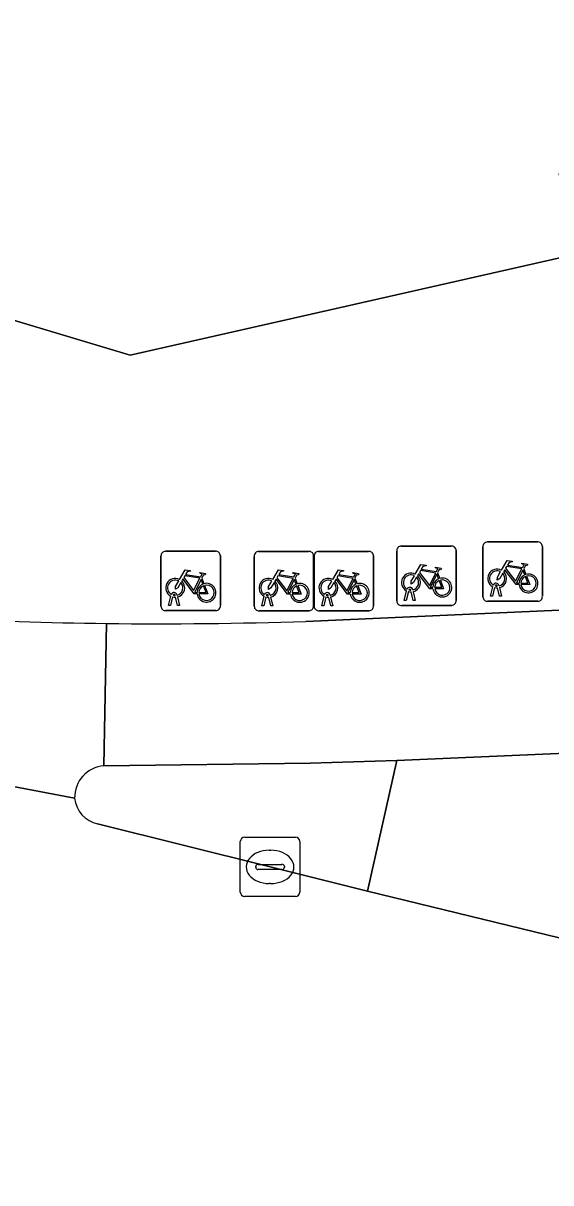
# Model space of a CAD drawing. Extents: x 161772 to 163126, y 383092 to 383917.
# Drawn here: x 163067.55 to 163076.43, y 383642.24 to 383661.77 of the extents above; entities that cross this region are included whole.
import ezdxf

# ---------------------------------------------------------------- set-up
doc = ezdxf.new("R2010")
doc.units = 0
for name, color, linetype in [('IMGEO_Fietsenrek', 7, 'Continuous'), ('IMGEO_Fietspad_gesloten', 7, 'Continuous'), ('IMGEO_Kolk', 7, 'Continuous'), ('IMGEO_Pand', 7, 'Continuous'), ('IMGEO_Rijbaan_lokaal_gesloten', 7, 'Continuous'), ('IMGEO_Verkeerseiland_groen', 7, 'Continuous'), ('IMGEO_Verkeerseiland_open', 7, 'Continuous'), ('IMGEO_Voetpad_open', 7, 'Continuous')]:
    doc.layers.add(name, color=color, linetype=linetype)

msp = doc.modelspace()

# ---------------------------------------------------------------- linework, layer by layer
at = {"layer": 'IMGEO_Fietsenrek'}
for p, q in [((163073.908, 383652.963), (163074.749, 383652.963)), ((163074.749, 383652.963), (163073.908, 383652.963)), ((163074.833, 383652.888), (163074.833, 383652.047)), ((163074.833, 383652.047), (163074.833, 383652.888)), ((163075.284, 383652.107), (163075.284, 383652.948)), ((163075.284, 383652.948), (163075.284, 383652.107)), ((163075.359, 383653.032), (163076.2, 383653.032)), ((163076.2, 383653.032), (163075.359, 383653.032)), ((163076.284, 383652.957), (163076.284, 383652.116)), ((163076.284, 383652.116), (163076.284, 383652.957)), ((163069.865, 383651.95), (163069.865, 383652.791)), ((163069.865, 383652.791), (163069.865, 383651.95)), ((163069.94, 383652.875), (163070.781, 383652.875)), ((163070.781, 383652.875), (163069.94, 383652.875)), ((163070.865, 383652.8), (163070.865, 383651.959)), ((163070.865, 383651.959), (163070.865, 383652.8)), ((163071.434, 383651.948), (163071.434, 383652.789)), ((163071.434, 383652.789), (163071.434, 383651.948)), ((163071.509, 383652.873), (163072.35, 383652.873)), ((163072.35, 383652.873), (163071.509, 383652.873)), ((163072.434, 383652.798), (163072.434, 383651.957)), ((163072.434, 383651.957), (163072.434, 383652.798)), ((163072.443, 383651.948), (163072.443, 383652.789)), ((163072.443, 383652.789), (163072.443, 383651.948)), ((163072.518, 383652.873), (163073.359, 383652.873)), ((163073.359, 383652.873), (163072.518, 383652.873)), ((163073.443, 383652.798), (163073.443, 383651.957)), ((163073.443, 383651.957), (163073.443, 383652.798)), ((163073.833, 383652.038), (163073.833, 383652.879)), ((163073.833, 383652.879), (163073.833, 383652.038)), ((163074.52, 383652.512), (163074.556, 383652.417)), ((163075.971, 383652.581), (163076.007, 383652.486)), ((163070.552, 383652.424), (163070.588, 383652.329)), ((163072.121, 383652.422), (163072.157, 383652.327)), ((163073.13, 383652.422), (163073.166, 383652.327)), ((163075.553, 383652.299), (163075.554, 383652.292)), ((163069.992, 383651.959), (163070.031, 383652.119)), ((163070.061, 383652.107), (163070.026, 383651.959)), ((163070.103, 383652.131), (163070.102, 383652.135)), ((163070.134, 383652.142), (163070.135, 383652.135)), ((163070.142, 383652.105), (163070.177, 383651.959)), ((163071.561, 383651.957), (163071.6, 383652.117)), ((163071.63, 383652.105), (163071.595, 383651.957)), ((163071.672, 383652.129), (163071.671, 383652.133)), ((163071.703, 383652.14), (163071.704, 383652.133)), ((163071.711, 383652.103), (163071.746, 383651.957)), ((163072.57, 383651.957), (163072.609, 383652.117)), ((163072.639, 383652.105), (163072.604, 383651.957)), ((163072.681, 383652.129), (163072.68, 383652.133)), ((163072.712, 383652.14), (163072.713, 383652.133)), ((163072.72, 383652.103), (163072.755, 383651.957)), ((163073.96, 383652.047), (163073.999, 383652.207)), ((163074.029, 383652.195), (163073.994, 383652.047)), ((163074.071, 383652.219), (163074.07, 383652.223)), ((163074.112, 383652.047), (163074.078, 383652.189)), ((163074.102, 383652.23), (163074.103, 383652.223)), ((163074.11, 383652.193), (163074.145, 383652.047)), ((163075.411, 383652.116), (163075.45, 383652.276)), ((163075.445, 383652.116), (163075.411, 383652.116)), ((163075.48, 383652.264), (163075.445, 383652.116)), ((163075.522, 383652.288), (163075.521, 383652.292)), ((163075.563, 383652.116), (163075.529, 383652.258)), ((163075.561, 383652.262), (163075.596, 383652.116)), ((163075.596, 383652.116), (163075.563, 383652.116)), ((163070.026, 383651.959), (163069.992, 383651.959)), ((163070.144, 383651.959), (163070.11, 383652.101)), ((163070.177, 383651.959), (163070.144, 383651.959)), ((163071.595, 383651.957), (163071.561, 383651.957)), ((163071.713, 383651.957), (163071.679, 383652.099)), ((163071.746, 383651.957), (163071.713, 383651.957)), ((163072.604, 383651.957), (163072.57, 383651.957)), ((163072.722, 383651.957), (163072.688, 383652.099)), ((163072.755, 383651.957), (163072.722, 383651.957)), ((163074.758, 383651.963), (163073.917, 383651.963)), ((163073.917, 383651.963), (163074.758, 383651.963)), ((163073.994, 383652.047), (163073.96, 383652.047)), ((163074.145, 383652.047), (163074.112, 383652.047)), ((163076.209, 383652.032), (163075.368, 383652.032)), ((163075.368, 383652.032), (163076.209, 383652.032)), ((163070.79, 383651.875), (163069.949, 383651.875)), ((163069.949, 383651.875), (163070.79, 383651.875)), ((163072.359, 383651.873), (163071.518, 383651.873)), ((163071.518, 383651.873), (163072.359, 383651.873)), ((163073.368, 383651.873), (163072.527, 383651.873)), ((163072.527, 383651.873), (163073.368, 383651.873))]:
    msp.add_line(p, q, dxfattribs=at)
for points in [[(163075.597, 383652.558), (163075.692, 383652.722), (163075.778, 383652.708), (163075.78, 383652.699), (163075.724, 383652.688), (163075.697, 383652.643), (163075.953, 383652.602)], [(163070.178, 383652.401), (163070.273, 383652.565), (163070.359, 383652.551), (163070.361, 383652.542), (163070.305, 383652.531), (163070.278, 383652.486), (163070.534, 383652.445)], [(163070.534, 383652.445), (163070.559, 383652.494), (163070.553, 383652.498), (163070.53, 383652.502), (163070.518, 383652.509), (163070.517, 383652.512), (163070.519, 383652.517), (163070.614, 383652.502), (163070.616, 383652.492), (163070.606, 383652.479), (163070.594, 383652.473), (163070.58, 383652.479), (163070.552, 383652.424)], [(163071.747, 383652.399), (163071.842, 383652.563), (163071.928, 383652.549), (163071.93, 383652.54), (163071.874, 383652.529), (163071.847, 383652.484), (163072.103, 383652.443)], [(163072.103, 383652.443), (163072.128, 383652.492), (163072.122, 383652.496), (163072.099, 383652.5), (163072.087, 383652.507), (163072.086, 383652.51), (163072.088, 383652.515), (163072.183, 383652.5), (163072.185, 383652.49), (163072.175, 383652.477), (163072.163, 383652.471), (163072.149, 383652.477), (163072.121, 383652.422)], [(163072.756, 383652.399), (163072.851, 383652.563), (163072.937, 383652.549), (163072.939, 383652.54), (163072.883, 383652.529), (163072.856, 383652.484), (163073.112, 383652.443)], [(163073.112, 383652.443), (163073.137, 383652.492), (163073.131, 383652.496), (163073.108, 383652.5), (163073.096, 383652.507), (163073.095, 383652.51), (163073.097, 383652.515), (163073.192, 383652.5), (163073.194, 383652.49), (163073.184, 383652.477), (163073.172, 383652.471), (163073.158, 383652.477), (163073.13, 383652.422)], [(163074.146, 383652.489), (163074.241, 383652.653), (163074.327, 383652.639), (163074.329, 383652.63), (163074.273, 383652.619), (163074.246, 383652.574), (163074.502, 383652.533)], [(163074.442, 383652.245), (163074.392, 383652.245), (163074.201, 383652.496), (163074.182, 383652.464)], [(163074.489, 383652.508), (163074.232, 383652.549), (163074.215, 383652.52), (163074.382, 383652.3), (163074.489, 383652.508)], [(163074.502, 383652.533), (163074.527, 383652.582), (163074.521, 383652.586), (163074.498, 383652.59), (163074.486, 383652.597), (163074.485, 383652.6), (163074.487, 383652.605), (163074.582, 383652.59), (163074.584, 383652.58), (163074.574, 383652.567), (163074.562, 383652.561), (163074.548, 383652.567), (163074.52, 383652.512)], [(163075.618, 383652.506), (163075.566, 383652.416), (163075.526, 383652.391), (163075.527, 383652.438), (163075.582, 383652.532)], [(163075.893, 383652.314), (163075.843, 383652.314), (163075.652, 383652.565), (163075.633, 383652.533)], [(163075.94, 383652.577), (163075.683, 383652.618), (163075.666, 383652.589), (163075.833, 383652.369), (163075.94, 383652.577)], [(163075.988, 383652.479), (163075.958, 383652.556), (163075.849, 383652.338), (163075.892, 383652.338)], [(163075.953, 383652.602), (163075.978, 383652.651), (163075.972, 383652.655), (163075.949, 383652.659), (163075.937, 383652.666), (163075.936, 383652.669), (163075.938, 383652.674), (163076.033, 383652.659), (163076.035, 383652.649), (163076.025, 383652.636), (163076.013, 383652.63), (163075.999, 383652.636), (163075.971, 383652.581)], [(163070.199, 383652.349), (163070.147, 383652.259), (163070.107, 383652.234), (163070.108, 383652.281), (163070.163, 383652.375)], [(163070.474, 383652.157), (163070.424, 383652.157), (163070.233, 383652.408), (163070.214, 383652.376)], [(163070.521, 383652.42), (163070.264, 383652.461), (163070.247, 383652.432), (163070.414, 383652.212), (163070.521, 383652.42)], [(163070.569, 383652.322), (163070.539, 383652.399), (163070.43, 383652.181), (163070.473, 383652.181)], [(163070.599, 383652.301), (163070.654, 383652.156), (163070.504, 383652.156)], [(163071.768, 383652.347), (163071.716, 383652.257), (163071.676, 383652.232), (163071.677, 383652.279), (163071.732, 383652.373)], [(163072.043, 383652.155), (163071.993, 383652.155), (163071.802, 383652.406), (163071.783, 383652.374)], [(163072.09, 383652.418), (163071.833, 383652.459), (163071.816, 383652.43), (163071.983, 383652.21), (163072.09, 383652.418)], [(163072.138, 383652.32), (163072.108, 383652.397), (163071.999, 383652.179), (163072.042, 383652.179)], [(163072.168, 383652.299), (163072.223, 383652.154), (163072.073, 383652.154)], [(163072.777, 383652.347), (163072.725, 383652.257), (163072.685, 383652.232), (163072.686, 383652.279), (163072.741, 383652.373)], [(163073.052, 383652.155), (163073.002, 383652.155), (163072.811, 383652.406), (163072.792, 383652.374)], [(163073.099, 383652.418), (163072.842, 383652.459), (163072.825, 383652.43), (163072.992, 383652.21), (163073.099, 383652.418)], [(163073.147, 383652.32), (163073.117, 383652.397), (163073.008, 383652.179), (163073.051, 383652.179)], [(163073.177, 383652.299), (163073.232, 383652.154), (163073.082, 383652.154)], [(163074.167, 383652.437), (163074.115, 383652.347), (163074.075, 383652.322), (163074.076, 383652.369), (163074.131, 383652.463)], [(163074.537, 383652.41), (163074.507, 383652.487), (163074.398, 383652.269), (163074.441, 383652.269)], [(163074.471, 383652.269), (163074.591, 383652.268), (163074.547, 383652.382)], [(163074.567, 383652.389), (163074.622, 383652.244), (163074.472, 383652.244)], [(163075.922, 383652.338), (163076.042, 383652.337), (163075.998, 383652.451)], [(163076.018, 383652.458), (163076.073, 383652.313), (163075.923, 383652.313)], [(163070.503, 383652.181), (163070.623, 383652.18), (163070.579, 383652.294)], [(163072.072, 383652.179), (163072.192, 383652.178), (163072.148, 383652.292)], [(163073.081, 383652.179), (163073.201, 383652.178), (163073.157, 383652.292)]]:
    msp.add_lwpolyline(points, dxfattribs=at)
for centre, radius, start, end in [((163073.911, 383652.885), 0.0779, 92.4484, 184.2845), ((163073.911, 383652.885), 0.0779, 92.4484, 184.2845), ((163074.755, 383652.885), 0.0779, 2.4484, 94.2845), ((163074.755, 383652.885), 0.0779, 2.4484, 94.2845), ((163075.362, 383652.954), 0.0779, 92.4484, 184.2845), ((163075.362, 383652.954), 0.0779, 92.4484, 184.2845), ((163076.206, 383652.954), 0.0779, 2.4484, 94.2845), ((163076.206, 383652.954), 0.0779, 2.4484, 94.2845), ((163069.943, 383652.797), 0.0779, 92.4484, 184.2845), ((163069.943, 383652.797), 0.0779, 92.4484, 184.2845), ((163070.787, 383652.797), 0.0779, 2.4484, 94.2845), ((163070.787, 383652.797), 0.0779, 2.4484, 94.2845), ((163071.512, 383652.795), 0.0779, 92.4484, 184.2845), ((163071.512, 383652.795), 0.0779, 92.4484, 184.2845), ((163072.356, 383652.795), 0.0779, 2.4484, 94.2845), ((163072.356, 383652.795), 0.0779, 2.4484, 94.2845), ((163072.521, 383652.795), 0.0779, 92.4484, 184.2845), ((163072.521, 383652.795), 0.0779, 92.4484, 184.2845), ((163073.365, 383652.795), 0.0779, 2.4484, 94.2845), ((163073.365, 383652.795), 0.0779, 2.4484, 94.2845), ((163074.073, 383652.348), 0.159, 62.6766, 242.1369), ((163075.524, 383652.417), 0.159, 62.6766, 242.1369), ((163075.524, 383652.417), 0.129, 63.3192, 238.903), ((163075.524, 383652.417), 0.129, 283.6043, 43.4302), ((163075.524, 383652.417), 0.159, 283.5766, 46.6042), ((163070.105, 383652.26), 0.159, 62.6766, 242.1369), ((163070.105, 383652.26), 0.129, 63.3192, 238.903), ((163070.105, 383652.26), 0.129, 283.6043, 43.4302), ((163070.105, 383652.26), 0.159, 283.5766, 46.6042), ((163070.632, 383652.176), 0.159, 113.3408, 178.3217), ((163070.632, 383652.176), 0.159, 187.0065, 105.7708), ((163070.632, 383652.176), 0.129, 188.6715, 104.5883), ((163071.674, 383652.258), 0.159, 62.6766, 242.1369), ((163071.674, 383652.258), 0.129, 63.3192, 238.903), ((163071.674, 383652.258), 0.129, 283.6043, 43.4302), ((163071.674, 383652.258), 0.159, 283.5766, 46.6042), ((163072.201, 383652.174), 0.159, 113.3408, 178.3217), ((163072.201, 383652.174), 0.159, 187.0065, 105.7708), ((163072.201, 383652.174), 0.129, 188.6715, 104.5883), ((163072.683, 383652.258), 0.159, 62.6766, 242.1369), ((163072.683, 383652.258), 0.129, 63.3192, 238.903), ((163072.683, 383652.258), 0.129, 283.6043, 43.4302), ((163072.683, 383652.258), 0.159, 283.5766, 46.6042), ((163073.21, 383652.174), 0.159, 113.3408, 178.3217), ((163073.21, 383652.174), 0.159, 187.0065, 105.7708), ((163073.21, 383652.174), 0.129, 188.6715, 104.5883), ((163074.073, 383652.348), 0.129, 63.3192, 238.903), ((163074.073, 383652.348), 0.129, 283.6043, 43.4302), ((163074.073, 383652.348), 0.159, 283.5766, 46.6042), ((163074.6, 383652.264), 0.159, 113.3408, 178.3217), ((163074.6, 383652.264), 0.159, 187.0065, 105.7708), ((163074.6, 383652.264), 0.129, 113.923, 177.9556), ((163074.6, 383652.264), 0.129, 188.6715, 104.5883), ((163075.504, 383652.288), 0.0499, 12.8025, 158.6934), ((163075.504, 383652.288), 0.0174, 12.8025, 163.4502), ((163076.051, 383652.333), 0.159, 113.3408, 178.3217), ((163076.051, 383652.333), 0.159, 187.0065, 105.7708), ((163076.051, 383652.333), 0.129, 113.923, 177.9556), ((163076.051, 383652.333), 0.129, 188.6715, 104.5883), ((163070.085, 383652.131), 0.0499, 12.8025, 158.6934), ((163070.105, 383652.26), 0.159, 253.9967, 271.7867), ((163070.085, 383652.131), 0.0174, 12.8025, 163.4502), ((163070.105, 383652.26), 0.129, 253.415, 269.0204), ((163070.632, 383652.176), 0.129, 113.923, 177.9556), ((163071.654, 383652.129), 0.0499, 12.8025, 158.6934), ((163071.674, 383652.258), 0.159, 253.9967, 271.7867), ((163071.654, 383652.129), 0.0174, 12.8025, 163.4502), ((163071.674, 383652.258), 0.129, 253.415, 269.0204), ((163072.201, 383652.174), 0.129, 113.923, 177.9556), ((163072.663, 383652.129), 0.0499, 12.8025, 158.6934), ((163072.683, 383652.258), 0.159, 253.9967, 271.7867), ((163072.663, 383652.129), 0.0174, 12.8025, 163.4502), ((163072.683, 383652.258), 0.129, 253.415, 269.0204), ((163073.21, 383652.174), 0.129, 113.923, 177.9556), ((163074.053, 383652.219), 0.0499, 12.8025, 158.6934), ((163074.073, 383652.348), 0.159, 253.9967, 271.7867), ((163074.053, 383652.219), 0.0174, 12.8025, 163.4502), ((163074.073, 383652.348), 0.129, 253.415, 269.0204), ((163075.362, 383652.11), 0.0779, 182.4484, 274.2845), ((163075.362, 383652.11), 0.0779, 182.4484, 274.2845), ((163075.524, 383652.417), 0.159, 253.9967, 271.7867), ((163075.524, 383652.417), 0.129, 253.415, 269.0204), ((163076.206, 383652.11), 0.0779, 272.4484, 4.2845), ((163076.206, 383652.11), 0.0779, 272.4484, 4.2845), ((163069.943, 383651.953), 0.0779, 182.4484, 274.2845), ((163069.943, 383651.953), 0.0779, 182.4484, 274.2845), ((163070.787, 383651.953), 0.0779, 272.4484, 4.2845), ((163070.787, 383651.953), 0.0779, 272.4484, 4.2845), ((163071.512, 383651.951), 0.0779, 182.4484, 274.2845), ((163071.512, 383651.951), 0.0779, 182.4484, 274.2845), ((163072.356, 383651.951), 0.0779, 272.4484, 4.2845), ((163072.356, 383651.951), 0.0779, 272.4484, 4.2845), ((163072.521, 383651.951), 0.0779, 182.4484, 274.2845), ((163072.521, 383651.951), 0.0779, 182.4484, 274.2845), ((163073.365, 383651.951), 0.0779, 272.4484, 4.2845), ((163073.365, 383651.951), 0.0779, 272.4484, 4.2845), ((163073.911, 383652.041), 0.0779, 182.4484, 274.2845), ((163073.911, 383652.041), 0.0779, 182.4484, 274.2845), ((163074.755, 383652.041), 0.0779, 272.4484, 4.2845), ((163074.755, 383652.041), 0.0779, 272.4484, 4.2845)]:
    msp.add_arc(centre, radius, start, end, dxfattribs=at)
at = {"layer": 'IMGEO_Fietspad_gesloten'}
for points in [[(163087.356, 383652.363), (163072.304, 383651.693)], [(163068.947, 383651.659), (163068.905, 383649.262), (163072.374, 383649.304), (163073.832, 383649.35), (163088.959, 383650.007)]]:
    msp.add_lwpolyline(points, dxfattribs=at)
msp.add_arc((163069.833, 383729.913), 78.259, 269.35124, 271.80931, dxfattribs=at)
at = {"layer": 'IMGEO_Kolk'}
for p, q in [((163071.275, 383648.058), (163072.127, 383648.058)), ((163071.2, 383647.132), (163071.2, 383647.984)), ((163071.688, 383647.838), (163071.713, 383647.838)), ((163072.201, 383647.984), (163072.201, 383647.132)), ((163071.459, 383647.552), (163071.459, 383647.564)), ((163071.897, 383647.515), (163071.499, 383647.515)), ((163071.502, 383647.601), (163071.9, 383647.601)), ((163071.943, 383647.564), (163071.943, 383647.552)), ((163071.711, 383647.278), (163071.686, 383647.278)), ((163072.127, 383647.058), (163071.275, 383647.058))]:
    msp.add_line(p, q, dxfattribs=at)
for points in [[(163071.275, 383648.058), (163072.127, 383648.058)], [(163071.2, 383647.132), (163071.2, 383647.984)], [(163072.201, 383647.984), (163072.201, 383647.132)], [(163072.127, 383647.058), (163071.275, 383647.058)]]:
    msp.add_lwpolyline(points, dxfattribs=at)
for centre, radius, start, end in [((163071.277, 383647.982), 0.0765, 91.552, 178.448), ((163071.277, 383647.982), 0.0765, 91.552, 178.448), ((163072.125, 383647.982), 0.0765, 1.552, 88.448), ((163072.125, 383647.982), 0.0765, 1.552, 88.448), ((163071.499, 383647.561), 0.0403, 85.8775, 175.7526), ((163071.496, 383647.551), 0.0366, 178.938, 274.7102), ((163071.9, 383647.558), 0.043, 264.8664, 352.4533), ((163071.904, 383647.563), 0.0386, 1.7309, 96.639), ((163071.277, 383647.134), 0.0765, 181.552, 268.448), ((163071.277, 383647.134), 0.0765, 181.552, 268.448), ((163072.125, 383647.134), 0.0765, 271.552, 358.448), ((163072.125, 383647.134), 0.0765, 271.552, 358.448)]:
    msp.add_arc(centre, radius, start, end, dxfattribs=at)
for centre, major_axis, ratio, start_param, end_param in [((163071.687, 383647.558), (-0.387, 0.002), 0.722429, 4.712389, 7.853982), ((163071.712, 383647.558), (-0.39, 0.002), 0.717154, 1.570796, 4.712389)]:
    msp.add_ellipse(centre, major_axis=major_axis, ratio=ratio, start_param=start_param, end_param=end_param, dxfattribs=at)
at = {"layer": 'IMGEO_Pand'}
msp.add_lwpolyline([(163078.539, 383699.313), (163066.681, 383696.654), (163062.197, 383666.331), (163060.118, 383658.944), (163069.345, 383656.181), (163076.875, 383657.883), (163076.568, 383659.239), (163079.181, 383659.807), (163083.584, 383660.817), (163084.374, 383661.171), (163084.912, 383661.736), (163085.219, 383662.508), (163085.21, 383663.319), (163082.122, 383677.458), (163083.4, 383677.745)], close=True, dxfattribs=at)
at = {"layer": 'IMGEO_Rijbaan_lokaal_gesloten'}
for points in [[(162870.658, 383687.649), (162894.374, 383691.174), (162907.427, 383691.265), (162919.751, 383690.168), (162929.61, 383688.342), (162940.29, 383685.511), (162982.868, 383673.003), (162984.65, 383673.195), (162986.033, 383673.034), (162988.358, 383672.6), (162990.276, 383672.137), (162991.387, 383671.672), (162995.015, 383669.434), (163055.66, 383651.151), (163068.412, 383648.714)], [(163068.412, 383648.714), (163055.66, 383651.151), (162995.015, 383669.434), (162991.387, 383671.672), (162990.276, 383672.137), (162988.358, 383672.6), (162986.033, 383673.034), (162984.65, 383673.195), (162982.868, 383673.003), (162940.29, 383685.511), (162929.61, 383688.342), (162919.751, 383690.168), (162907.427, 383691.265), (162894.374, 383691.174), (162870.658, 383687.649)], [(163068.905, 383649.262), (163068.947, 383651.659)], [(163091.012, 383638.952), (163090.037, 383643.904), (163088.807, 383643.936), (163086.551, 383644.067), (163084.561, 383644.417), (163073.342, 383647.148), (163071.701, 383647.557), (163068.799, 383648.286)]]:
    msp.add_lwpolyline(points, dxfattribs=at)
for centre, radius, start, end in [((163069.797, 383729.624), 77.969, 265.05141, 269.37552), ((163068.949, 383648.726), 0.537, 94.7283, 181.3204), ((163068.9, 383648.766), 0.491, 186.098, 258.1422)]:
    msp.add_arc(centre, radius, start, end, dxfattribs=at)
at = {"layer": 'IMGEO_Verkeerseiland_groen'}
msp.add_lwpolyline([(163088.959, 383650.007), (163073.832, 383649.35), (163073.342, 383647.148), (163084.561, 383644.417), (163086.551, 383644.067), (163088.807, 383643.936), (163090.037, 383643.904)], dxfattribs=at)
at = {"layer": 'IMGEO_Verkeerseiland_open'}
msp.add_lwpolyline([(163068.799, 383648.286), (163071.701, 383647.557), (163073.342, 383647.148), (163073.832, 383649.35), (163072.374, 383649.304), (163068.905, 383649.262)], dxfattribs=at)
for centre, radius, start, end in [((163068.949, 383648.726), 0.537, 94.7283, 181.3204), ((163068.9, 383648.766), 0.491, 186.098, 258.1422)]:
    msp.add_arc(centre, radius, start, end, dxfattribs=at)
at = {"layer": 'IMGEO_Voetpad_open'}
msp.add_lwpolyline([(163072.304, 383651.693), (163087.356, 383652.363), (163087.329, 383660.249), (163086.559, 383660.077), (163083.895, 383659.473), (163083.048, 383659.28), (163080.381, 383658.672), (163079.531, 383658.486), (163076.875, 383657.883), (163069.345, 383656.181), (163060.118, 383658.944), (163059.886, 383658.12), (163042.936, 383662.935)], dxfattribs=at)
for centre, radius, start, end in [((163069.797, 383729.624), 77.969, 265.05141, 269.37552), ((163069.833, 383729.913), 78.259, 269.35124, 271.80931)]:
    msp.add_arc(centre, radius, start, end, dxfattribs=at)

doc.saveas('drawing.dxf')
